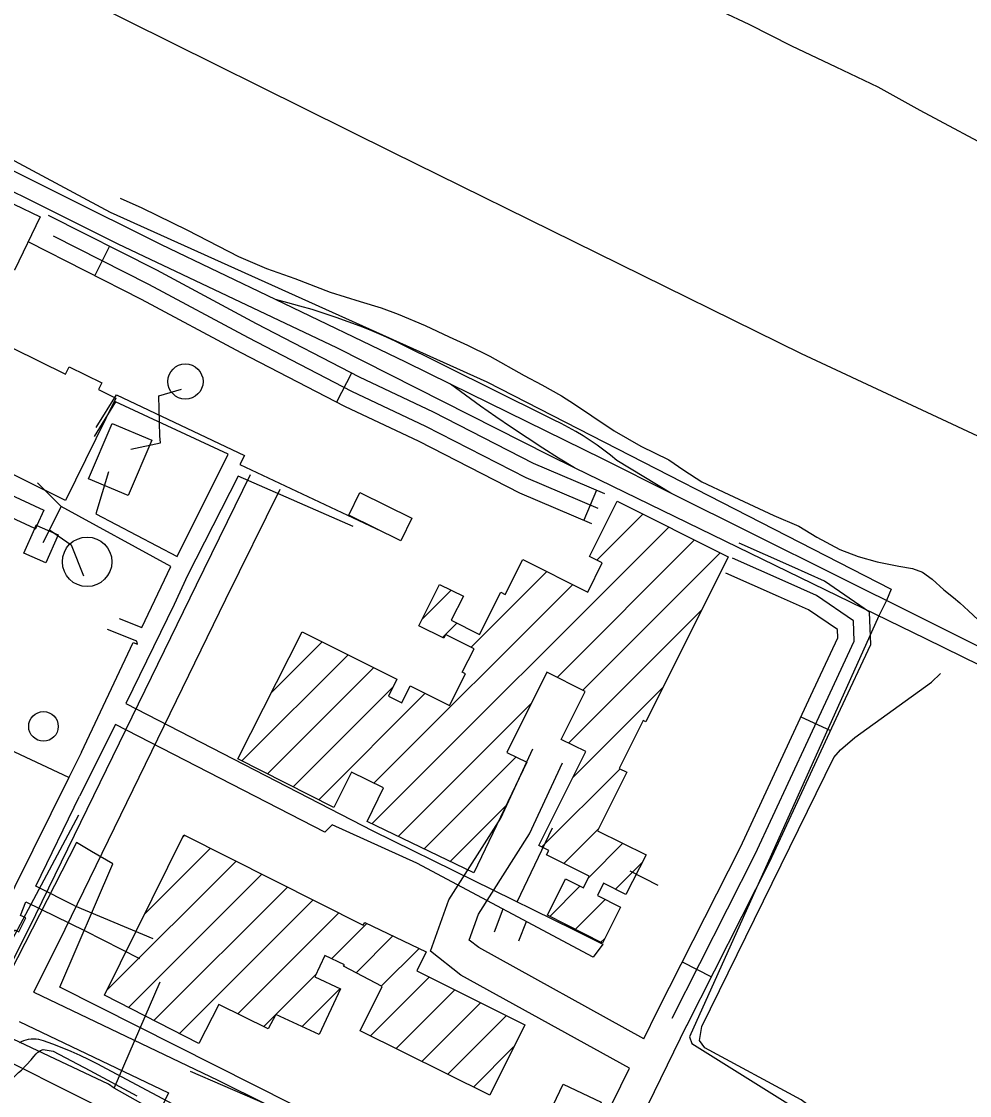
# Model space of a CAD drawing. Extents: x 3683402 to 3721514, y 487807 to 513565.
# Drawn here: x 3714448 to 3715316, y 497585 to 498568 of the extents above; entities that cross this region are included whole.
import ezdxf

# ---------------------------------------------------------------- set-up
doc = ezdxf.new("R2010")
doc.units = 0
for name, color, linetype in [('V-BLDG-OTLN', 7, 'Continuous'), ('V-DOMW-TANK', 7, 'Continuous'), ('V-RAIL-TRAK', 7, 'Continuous'), ('V-ROAD-CNTR', 7, 'Continuous'), ('V-SITE-OTLN', 7, 'Continuous'), ('V-SITE-VEGE', 7, 'Continuous'), ('V-TOPO-SHOR', 7, 'Continuous'), ('V-UTIL-LINE', 7, 'Continuous')]:
    doc.layers.add(name, color=color, linetype=linetype)

msp = doc.modelspace()

# ---------------------------------------------------------------- linework, layer by layer
at = {"layer": 'V-BLDG-OTLN'}
for p, q in [((3714993.32, 498128.66), (3714993.38, 498128.73)), ((3714974.73, 498074.72), (3715016.95, 498116.94)), ((3714768.76, 497833.4), (3715040.53, 498105.16)), ((3714938.22, 497967.5), (3715064.1, 498093.38)), ((3714961.79, 497955.71), (3715087.67, 498081.59)), ((3714859.71, 497995.06), (3714929, 498064.35)), ((3714770.55, 497870.54), (3714952.57, 498052.56)), ((3714814.78, 498020.83), (3714841.35, 498047.4)), ((3714948.8, 497907.37), (3715070.51, 498029.08)), ((3714833.19, 498003.89), (3714846.56, 498017.26)), ((3714676.24, 497953), (3714723.23, 498000)), ((3714649.68, 497891.09), (3714746.81, 497988.22)), ((3714673.13, 497879.19), (3714770.38, 497976.43)), ((3714696.59, 497867.29), (3714787.98, 497958.68)), ((3714952.66, 497875.88), (3715035.17, 497958.39)), ((3714720.04, 497855.39), (3714817.59, 497952.94)), ((3714792.61, 497821.89), (3714914.72, 497944)), ((3714816.47, 497810.39), (3714900.76, 497894.69)), ((3714924.4, 497812.26), (3714995.91, 497883.77)), ((3714840.32, 497798.89), (3714891.56, 497850.13)), ((3714594.97, 497820.53), (3714597.34, 497822.9)), ((3714944.46, 497796.96), (3714976.23, 497828.73)), ((3714560.52, 497750.72), (3714620.85, 497811.05)), ((3714967.2, 497784.35), (3714998.46, 497815.61)), ((3714526.07, 497680.92), (3714644.35, 497799.2)), ((3714991.76, 497773.55), (3715016.25, 497798.04)), ((3714545.74, 497665.23), (3714667.86, 497787.35)), ((3714569.09, 497653.22), (3714691.37, 497775.5)), ((3714931.49, 497748.64), (3714959.25, 497776.4)), ((3714592.44, 497641.22), (3714714.87, 497763.65)), ((3714954.97, 497736.76), (3714982.4, 497764.19)), ((3714645.89, 497659.32), (3714738.38, 497751.8)), ((3714731.82, 497709.89), (3714764.05, 497742.12)), ((3714754.17, 497696.88), (3714787.95, 497730.66)), ((3714978.45, 497724.88), (3714981.72, 497728.16)), ((3714777.3, 497684.65), (3714811.85, 497719.21)), ((3714680.81, 497658.88), (3714717.51, 497695.58)), ((3714767.28, 497639.28), (3714821.02, 497693.03)), ((3714704.95, 497647.66), (3714739.75, 497682.46)), ((3714790.89, 497627.54), (3714844.63, 497681.28)), ((3714814.51, 497615.8), (3714868.24, 497669.53)), ((3714669.64, 497647.71), (3714680.78, 497658.85)), ((3714838.12, 497604.06), (3714891.85, 497657.79)), ((3714861.74, 497592.32), (3714898.44, 497629.02))]:
    msp.add_line(p, q, dxfattribs=at)
for points in [[(3714441.45, 498340.48), (3714367.69, 498375.95), (3714372.48, 498385.91), (3714296.52, 498422.44), (3714310.69, 498451.91), (3714315.49, 498449.6), (3714319.97, 498458.92), (3714464.89, 498389.23)], [(3714411.34, 498211.55), (3714439.8, 498269.05), (3714488, 498245.19), (3714491.38, 498252.03), (3714521.31, 498237.22), (3714518.23, 498231.02), (3714534.27, 498223.08), (3714487.96, 498129.51), (3714376.35, 498184.74), (3714393.89, 498220.19)], [(3714509.21, 498149.42), (3714530.77, 498200.15), (3714567.08, 498184.72), (3714545.51, 498133.99)], [(3714461.87, 498106.7), (3714461.32, 498106.94), (3714460, 498103.92), (3714425.65, 498119.84), (3714433.55, 498136.88), (3714468.38, 498120.74)], [(3714757.72, 498136.74), (3714805.22, 498113.27), (3714795.06, 498092.71), (3714747.56, 498116.18)], [(3715094.94, 498077.96), (3715019.45, 497926.92), (3715017, 497928.15), (3714995.04, 497884.21), (3715002.18, 497880.64), (3714975.42, 497827.12), (3715019.75, 497804.96), (3715001.38, 497768.67), (3714980.92, 497779.05), (3714975.27, 497767.79), (3714996.39, 497757.11), (3714979.73, 497724.23), (3714929.46, 497749.67), (3714946.11, 497782.97), (3714962.43, 497774.81), (3714967.7, 497785.34), (3714928.66, 497804.85), (3714930.77, 497809.08), (3714921.57, 497813.67), (3714964.48, 497899.53), (3714942.15, 497910.69), (3714964.08, 497954.57), (3714928.79, 497972.21), (3714892.18, 497898.81), (3714910.7, 497889.9), (3714861.89, 497788.48), (3714764.33, 497835.54), (3714779.38, 497866.21), (3714750.08, 497880.58), (3714733.76, 497848.43), (3714645.82, 497893.04), (3714704.76, 498009.23), (3714791.56, 497965.85), (3714783.74, 497950.2), (3714795.97, 497944.08), (3714803.84, 497959.82), (3714839.79, 497941.85), (3714854.28, 497970.83), (3714851.47, 497972.24), (3714862.25, 497993.79), (3714836.19, 498006.81), (3714834.42, 498003.27), (3714811.68, 498014.64), (3714830.71, 498052.72), (3714852.44, 498041.86), (3714841.42, 498019.82), (3714867.34, 498006.87), (3714886.66, 498045.51), (3714890.85, 498043.42), (3714906.85, 498075.42), (3714966.33, 498045.68), (3714979.62, 498072.27), (3714968.03, 498078.07), (3714993.36, 498128.74)], [(3714481.27, 498098.18), (3714469.95, 498072.38), (3714450, 498081.13), (3714460, 498103.92), (3714460.48, 498103.69), (3714461.87, 498106.7)], [(3714461.87, 498106.7), (3714460.48, 498103.69), (3714460, 498103.92), (3714461.32, 498106.94)], [(3714596.38, 497823.38), (3714760.83, 497740.49), (3714762.08, 497743.06), (3714818.4, 497716.07), (3714809.8, 497698.61), (3714908.6, 497649.45), (3714876.54, 497584.96), (3714757.91, 497643.94), (3714778, 497684.28), (3714742.8, 497702.89), (3714743.57, 497704.38), (3714725.6, 497712.8), (3714716.48, 497693.38), (3714740.07, 497682.31), (3714720.33, 497640.52), (3714680.8, 497658.88), (3714673.72, 497645.71), (3714628.51, 497667.81), (3714610.08, 497632.16), (3714523.88, 497676.47)], [(3714978.59, 497578.57), (3714943.31, 497504.34), (3714908.55, 497520.86), (3714915.5, 497535.49), (3714903.29, 497541.29), (3714908.74, 497552.75), (3714920.87, 497546.98), (3714926.93, 497559.73), (3714922.63, 497561.77), (3714927.27, 497571.53), (3714931.75, 497569.4), (3714943.93, 497595.04)]]:
    msp.add_lwpolyline(points, close=True, dxfattribs=at)
at = {"layer": 'V-DOMW-TANK'}
for centre, radius in [((3714597.93, 498238.47), 16.11), ((3714507.9, 498073.34), 22.66), ((3714467.93, 497922.62), 13.55)]:
    msp.add_circle(centre, radius, dxfattribs=at)
at = {"layer": 'V-RAIL-TRAK'}
for points in [[(3715581.81, 497835.22), (3715575.78, 497840.9), (3715569.62, 497846.43), (3715563.31, 497851.81), (3715556.88, 497857.02), (3715550.31, 497862.07), (3715543.62, 497866.96), (3715536.81, 497871.67), (3715529.88, 497876.21), (3715522.84, 497880.57), (3715515.69, 497884.76), (3715508.44, 497888.76), (3715276.01, 498002.79), (3714954.29, 498159.37), (3714931.27, 498170.57), (3714736.61, 498269.34), (3714536.3, 498364.27), (3714354.95, 498454.75)], [(3715491.42, 497911.76), (3715269.26, 498023.16), (3715042.45, 498136.28), (3714980.36, 498167.25), (3714840.53, 498236.06), (3714799.77, 498256.12), (3714680.27, 498313.48), (3714575.92, 498363.58), (3714390.22, 498456.01)], [(3715042.45, 498136.28), (3714993.12, 498166.16), (3714987.16, 498171.01), (3714981.07, 498175.69), (3714974.85, 498180.21), (3714968.51, 498184.55), (3714962.05, 498188.71), (3714955.48, 498192.7), (3714948.8, 498196.49), (3714942.02, 498200.11), (3714935.14, 498203.53), (3714928.16, 498206.77), (3714789.99, 498275.48), (3714779.37, 498280.21), (3714768.66, 498284.74), (3714757.86, 498289.07), (3714746.99, 498293.18), (3714736.04, 498297.09), (3714725.01, 498300.8), (3714713.92, 498304.29), (3714702.76, 498307.56), (3714691.55, 498310.63), (3714680.27, 498313.48)], [(3714954.29, 498159.37), (3714939.68, 498168.36), (3714925.18, 498177.52), (3714910.78, 498186.85), (3714896.5, 498196.36), (3714882.33, 498206.04), (3714868.28, 498215.88), (3714854.35, 498225.88), (3714840.53, 498236.06)]]:
    msp.add_lwpolyline(points, dxfattribs=at)
at = {"layer": 'V-ROAD-CNTR'}
for p, q in [((3714528.46, 498362.35), (3714514.91, 498335.59)), ((3714750.03, 498246.24), (3714736.19, 498219.62)), ((3714974.5, 498138.96), (3714962.69, 498111.38)), ((3715161.57, 497931.39), (3715188.79, 497918.78)), ((3715052.93, 497706.86), (3715079.69, 497693.3))]:
    msp.add_line(p, q, dxfattribs=at)
for points in [[(3714472.32, 498390.78), (3714571.38, 498340.62), (3714662.55, 498291.72), (3714756.88, 498242.68), (3714824.75, 498210.62), (3714916.48, 498163.81), (3714981.67, 498135.89)], [(3714975.76, 498122.1), (3714910.11, 498150.22), (3714818.14, 498197.16), (3714750.21, 498229.24), (3714655.54, 498278.46), (3714564.45, 498327.32), (3714477.08, 498371.56)], [(3714454.25, 498366.31), (3714557.51, 498314.02), (3714648.54, 498265.19), (3714743.55, 498215.8), (3714811.52, 498183.69), (3714903.75, 498136.63), (3714969.85, 498108.31)], [(3714431.87, 497692), (3714460.93, 497750.29), (3714607.92, 498052.32), (3714657.65, 498153.23)], [(3714458.94, 497679.08), (3714487.84, 497737.03), (3714634.86, 498039.13), (3714684.56, 498139.96)], [(3715057.09, 497648.69), (3715133.25, 497798.98), (3715197.88, 497938.39), (3715225.48, 497997.71), (3715224.44, 498027.37), (3715183.21, 498055.73), (3715153.2, 498069.08), (3715104.89, 498090.45)], [(3715043.71, 497655.47), (3715119.75, 497805.52), (3715184.28, 497944.71), (3715210.36, 498000.78), (3715209.71, 498019.29), (3715175.85, 498042.59), (3715147.11, 498055.37), (3715098.82, 498076.74)], [(3715030.33, 497662.25), (3715106.25, 497812.07), (3715170.67, 497951.03), (3715195.24, 498003.84), (3715194.98, 498011.22), (3715168.49, 498029.45), (3715141.03, 498041.66), (3715092.75, 498063.02)], [(3715004.58, 497609.64), (3714850.08, 497694.9), (3714822.3, 497716.62), (3714839.02, 497763.79), (3714886.72, 497838.55), (3714916.14, 497901.92)], [(3715017.78, 497636.62), (3714866.67, 497720.01), (3714857.79, 497726.95), (3714866.16, 497750.54), (3714913.09, 497824.11), (3714943.35, 497889.29)], [(3714458.94, 497679.08), (3714627.72, 497598.51), (3714897.32, 497464.69), (3714918.33, 497453.34)], [(3715017.78, 497636.62), (3715030.24, 497662.07)], [(3714445.56, 497652.23), (3714582.35, 497586.92)], [(3714944.77, 497439.06), (3714991.65, 497514.95), (3715057.19, 497648.88)], [(3714918.33, 497453.34), (3714965.35, 497529.46), (3715004.58, 497609.64)], [(3714582.35, 497586.92), (3714514.47, 497444.13), (3714469.74, 497340.01)]]:
    msp.add_lwpolyline(points, dxfattribs=at)
at = {"layer": 'V-SITE-OTLN'}
for points in [[(3714282.4, 498525.85), (3714529.05, 498393.68), (3714874.01, 498238.23), (3715244.33, 498048.17), (3715239.94, 498037.78), (3715232.92, 498023.77), (3715059.46, 497638.35), (3715061.62, 497632.12), (3715176.36, 497560.5)], [(3714944.89, 497450.72), (3714482.97, 497683.65), (3714531.35, 497796.85), (3714511.91, 497808.16), (3714498.12, 497816.18), (3714437.52, 497697.39)], [(3714445.83, 497633), (3714447.83, 497634.07), (3714449.93, 497634.95), (3714452.09, 497635.64), (3714454.31, 497636.14), (3714456.56, 497636.44), (3714458.83, 497636.54), (3714461.1, 497636.44), (3714463.36, 497636.14), (3714465.57, 497635.64), (3714467.73, 497634.94), (3714476.23, 497631.86), (3714484.64, 497628.57), (3714492.97, 497625.09), (3714501.21, 497621.4), (3714509.36, 497617.52), (3714517.42, 497613.44), (3714525.38, 497609.18), (3714919.99, 497399.05)]]:
    msp.add_lwpolyline(points, dxfattribs=at)
at = {"layer": 'V-SITE-VEGE'}
msp.add_lwpolyline([(3715346.27, 498446.24), (3715270.9, 498486.61), (3715232.46, 498508.14), (3715193.94, 498526.51), (3715153.33, 498545.45), (3715114.33, 498565.41), (3715089.34, 498577.11)], dxfattribs=at)
at = {"layer": 'V-TOPO-SHOR'}
msp.add_line((3714602.12, 497606.88), (3714690.95, 497568.34), dxfattribs=at)
for points in [[(3714504.67, 498589.13), (3714787.55, 498448.38), (3715161.79, 498264.19), (3715636.6, 498042.41), (3715896.07, 497913.25)], [(3714538.24, 498406.42), (3714557.98, 498397.44), (3714599.83, 498377.01), (3714646.44, 498352.82), (3714672.19, 498341.88), (3714697.98, 498332.74), (3714730.35, 498320.42), (3714757.98, 498311.85), (3714777.2, 498305.91), (3714792.79, 498300.07), (3714817.35, 498289.76), (3714839.48, 498279.51), (3714856.23, 498271.82), (3714876.56, 498261.62), (3714908.18, 498243.86), (3714924.32, 498235.58), (3714942.22, 498225.44), (3714954.13, 498217.87), (3714970.2, 498207.18), (3714990.43, 498193.34), (3715014.9, 498179.41), (3715040.6, 498166.64), (3715054.28, 498157.22), (3715070.96, 498146.5), (3715095.48, 498134.98), (3715136.76, 498115.77), (3715159.52, 498106.11), (3715176.21, 498096), (3715197.1, 498084.58), (3715213.89, 498078.1), (3715231.32, 498073.42), (3715251.19, 498069.28), (3715263.85, 498067.14), (3715272.85, 498063.89), (3715281.77, 498057.6), (3715292.41, 498047.65), (3715301.31, 498040.76), (3715307.24, 498035.77), (3715314.92, 498028.31), (3715323.79, 498020.22)], [(3715104.08, 497378.73), (3715107.37, 497388.93), (3715178.49, 497543.3), (3715179.9, 497551.13), (3715179.03, 497564.47), (3715176.14, 497569.99), (3715161.88, 497580.64), (3715073.51, 497628.29), (3715068.84, 497635.07), (3715070.98, 497647.72), (3715191.65, 497894.04), (3715197.88, 497901.15), (3715210.88, 497912.32), (3715281.18, 497963.19), (3715289.25, 497971.02)], [(3714499.96, 497841.35), (3714429.45, 497709.15), (3714428.11, 497706.32), (3714426.27, 497704.8), (3714424.7, 497704.04), (3714422.1, 497703.31), (3714418.48, 497703.88), (3714353.4, 497734.72)], [(3714385.35, 497492.16), (3714424.27, 497577.85), (3714432.75, 497592.32), (3714441.34, 497602.05), (3714445.1, 497605.6), (3714447.7, 497607.93), (3714456.67, 497617.27), (3714458.99, 497620.17), (3714461.11, 497622.6), (3714462.66, 497624.19), (3714465.24, 497625.86), (3714467.53, 497626.68), (3714476.71, 497625.11), (3714510.38, 497607.41), (3714553.36, 497584.34)]]:
    msp.add_lwpolyline(points, dxfattribs=at)
at = {"layer": 'V-UTIL-LINE'}
for p, q in [((3714484.2, 498124.08), (3714467.45, 498090.71)), ((3714901.8, 497761.89), (3714934.14, 497829.84)), ((3715004.97, 497790.32), (3715030.47, 497777.34)), ((3714496.61, 497758.39), (3714568.19, 497728.34)), ((3714888.73, 497755.38), (3714880.64, 497734.12)), ((3714903.16, 497726.12), (3714910.38, 497743.85)), ((3714505.58, 497735.7), (3714555.81, 497710.17)), ((3714532.64, 497591.31), (3714574.87, 497688.82))]:
    msp.add_line(p, q, dxfattribs=at)
for points in [[(3714516.25, 498196.4), (3714534.9, 498226.14), (3714651.94, 498170.69), (3714647.76, 498162.45), (3714777.38, 498101.51)], [(3714548.06, 498176.65), (3714575.23, 498182.32), (3714574.6, 498188.7), (3714573.54, 498225.3), (3714594.37, 498231.52)], [(3714527.43, 498155.67), (3714515.72, 498117.41), (3714590.25, 498078.15), (3714637.15, 498171.96), (3714533.83, 498219.9), (3714514.33, 498188.21)], [(3714537.24, 498021.36), (3714558.1, 498013.28), (3714584.56, 498069.05), (3714484.2, 498124.08), (3714462.49, 498145.7)], [(3714751.65, 498105.74), (3714646.29, 498151.76), (3714599.85, 498060.72), (3714587.66, 498034.39), (3714543.21, 497943.7), (3714769.6, 497827.03), (3714953.33, 497736.5)], [(3714473.51, 498102.78), (3714493.42, 498088.75), (3714504.63, 498060.64)], [(3714502.72, 497899.02), (3714550.2, 497999.57), (3714554.13, 497997.88), (3714553.41, 498000.68), (3714526.65, 498011.3)], [(3714491.23, 497875.88), (3714372.36, 497931.4), (3714341.64, 497863.47), (3714340.13, 497860.12), (3714333.96, 497863.33), (3714329.68, 497855.1), (3714374.7, 497833.66), (3714382.97, 497848.56)], [(3714953.33, 497736.5), (3714980.02, 497723.1), (3714971.38, 497711.39), (3714809.79, 497797.39), (3714732.37, 497832.35), (3714725.45, 497825.77), (3714533.98, 497924.46), (3714500.79, 497858.62)], [(3714502.72, 497899.02), (3714491.23, 497875.88), (3714441.69, 497776.1), (3714402.34, 497697.16), (3714377.68, 497644.95)], [(3714496.61, 497758.39), (3714460.87, 497776.31), (3714500.79, 497858.62)], [(3714527.46, 497594.88), (3714402.43, 497653.88), (3714430.42, 497702.67), (3714426.05, 497705.08), (3714441.32, 497736.45), (3714445.44, 497734.57), (3714451.85, 497747.17), (3714446.96, 497749.32), (3714451.83, 497761.95), (3714505.58, 497735.7)], [(3714113.6, 497489.37), (3714092.37, 497440.98), (3714236.88, 497368.98), (3714280.19, 497452.78), (3714375.25, 497646.17), (3714392.17, 497637.66), (3714536.83, 497564.93)], [(3714870.35, 497397.48), (3714878.36, 497415.17), (3714647.07, 497526.79), (3714532.64, 497591.31), (3714527.46, 497594.88)]]:
    msp.add_lwpolyline(points, dxfattribs=at)

doc.saveas('drawing.dxf')
